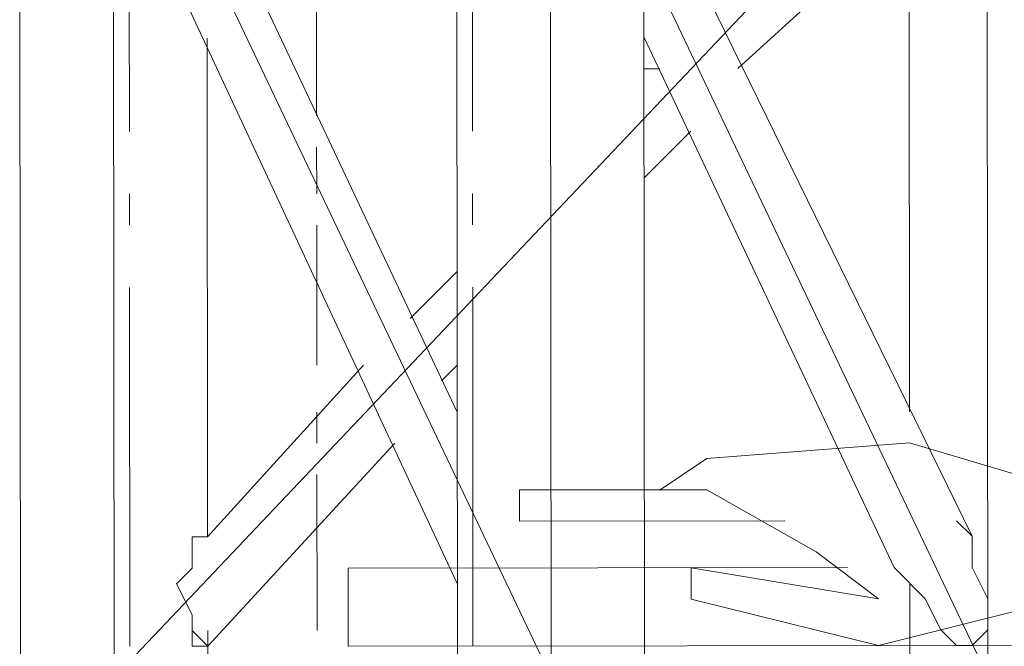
# Model space of a CAD drawing. Header units: inches. Extents: x -5850 to 5646, y 8947 to 13007.
# Tile 301 of 548: x -3171 to -3145, y 11387 to 11404. Entities that reach past the tile are written whole.
import ezdxf

# ---------------------------------------------------------------- set-up
doc = ezdxf.new("R2010")
doc.units = ezdxf.units.IN
doc.header["$MEASUREMENT"] = 0
doc.layers.add('at_Entity', color=7, linetype='Continuous')

msp = doc.modelspace()

# ---------------------------------------------------------------- linework, layer by layer
at = {"layer": 'at_Entity', "color": 7, "lineweight": 20}
for p, q in [((-3171.279, 11411.356), (-3171.234, 11361.514)), ((-3168.741, 11411.358), (-3156.891, 11386.448)), ((-3168.719, 11386.437), (-3168.741, 11411.358)), ((-3145.086, 11411.379), (-3168.719, 11386.437)), ((-3159.429, 11386.446), (-3159.451, 11411.367)), ((-3156.891, 11386.448), (-3156.914, 11411.369)), ((-3156.914, 11411.369), (-3145.064, 11386.458)), ((-3154.36, 11386.45), (-3154.382, 11411.371)), ((-3145.064, 11386.458), (-3145.086, 11411.379)), ((-3168.308, 11401.221), (-3168.317, 11410.935)), ((-3159.018, 11401.229), (-3159.027, 11410.943)), ((-3145.491, 11390.261), (-3154.379, 11408.416)), ((-3159.435, 11393.622), (-3166.207, 11407.981)), ((-3166.207, 11407.981), (-3159.435, 11393.622)), ((-3167.896, 11407.138), (-3159.431, 11388.977)), ((-3151.837, 11402.925), (-3147.196, 11407.156)), ((-3147.196, 11407.156), (-3147.184, 11393.633)), ((-3166.191, 11390.243), (-3166.203, 11403.754)), ((-3154.375, 11403.765), (-3147.604, 11389.412)), ((-3147.604, 11389.412), (-3154.375, 11403.765)), ((-3154.375, 11402.923), (-3153.951, 11402.923)), ((-3154.372, 11399.967), (-3153.107, 11401.234)), ((-3168.306, 11398.683), (-3168.307, 11399.531)), ((-3159.016, 11398.692), (-3159.017, 11399.539)), ((-3159.439, 11397.425), (-3160.703, 11396.159)), ((-3159.006, 11387.288), (-3159.014, 11397.008)), ((-3168.296, 11387.28), (-3168.305, 11396.999)), ((-3161.968, 11394.892), (-3166.191, 11390.243)), ((-3159.436, 11394.894), (-3159.86, 11394.47)), ((-3161.124, 11392.779), (-3166.188, 11387.282)), ((-3147.183, 11392.791), (-3152.675, 11392.363)), ((-3142.961, 11391.529), (-3147.183, 11392.791)), ((-3152.675, 11392.363), (-3153.941, 11391.519)), ((-3152.675, 11391.521), (-3157.744, 11391.516)), ((-3157.743, 11390.668), (-3157.744, 11391.516)), ((-3149.718, 11389.834), (-3152.675, 11391.521)), ((-3166.191, 11390.243), (-3166.191, 11390.661)), ((-3157.743, 11390.668), (-3150.56, 11390.675)), ((-3145.915, 11390.679), (-3145.491, 11390.261)), ((-3145.491, 11390.261), (-3145.915, 11390.679)), ((-3145.491, 11390.261), (-3145.915, 11390.679)), ((-3145.491, 11390.261), (-3145.915, 11390.679)), ((-3145.491, 11390.261), (-3145.915, 11390.679)), ((-3145.491, 11390.261), (-3145.915, 11390.679)), ((-3145.491, 11390.261), (-3145.915, 11390.679)), ((-3166.191, 11390.243), (-3166.609, 11390.242)), ((-3166.191, 11390.243), (-3166.609, 11390.242)), ((-3166.191, 11390.243), (-3166.609, 11390.242)), ((-3166.191, 11390.243), (-3166.609, 11390.242)), ((-3166.191, 11390.243), (-3166.609, 11390.242)), ((-3166.191, 11390.243), (-3166.609, 11390.242)), ((-3166.191, 11390.243), (-3166.609, 11390.242)), ((-3166.609, 11390.242), (-3166.608, 11389.395)), ((-3166.609, 11390.242), (-3166.608, 11389.395)), ((-3166.609, 11390.242), (-3166.608, 11389.395)), ((-3166.609, 11390.242), (-3166.608, 11389.395)), ((-3166.609, 11390.242), (-3166.608, 11389.395)), ((-3166.609, 11390.242), (-3166.608, 11389.395)), ((-3166.609, 11390.242), (-3166.608, 11389.395)), ((-3145.491, 11390.261), (-3145.49, 11389.413)), ((-3145.49, 11389.413), (-3145.491, 11390.261)), ((-3145.49, 11389.413), (-3145.491, 11390.261)), ((-3145.49, 11389.413), (-3145.491, 11390.261)), ((-3145.49, 11389.413), (-3145.491, 11390.261)), ((-3145.49, 11389.413), (-3145.491, 11390.261)), ((-3145.49, 11389.413), (-3145.491, 11390.261)), ((-3148.027, 11388.564), (-3149.718, 11389.834)), ((-3166.608, 11389.395), (-3167.032, 11388.97)), ((-3166.608, 11389.395), (-3167.032, 11388.97)), ((-3166.608, 11389.395), (-3167.032, 11388.97)), ((-3166.608, 11389.395), (-3167.032, 11388.97)), ((-3166.608, 11389.395), (-3167.032, 11388.97)), ((-3166.608, 11389.395), (-3167.032, 11388.97)), ((-3166.608, 11389.395), (-3167.032, 11388.97)), ((-3162.387, 11389.398), (-3148.87, 11389.41)), ((-3162.387, 11389.398), (-3162.385, 11387.285)), ((-3162.385, 11387.285), (-3162.387, 11389.398)), ((-3153.097, 11389.407), (-3148.027, 11388.564)), ((-3153.096, 11388.559), (-3153.097, 11389.407)), ((-3146.761, 11388.565), (-3147.604, 11389.412)), ((-3147.604, 11389.412), (-3146.761, 11388.565)), ((-3147.604, 11389.412), (-3146.761, 11388.565)), ((-3147.604, 11389.412), (-3146.761, 11388.565)), ((-3147.604, 11389.412), (-3146.761, 11388.565)), ((-3147.604, 11389.412), (-3146.761, 11388.565)), ((-3147.604, 11389.412), (-3146.761, 11388.565)), ((-3145.49, 11389.413), (-3145.066, 11388.566)), ((-3145.066, 11388.566), (-3145.49, 11389.413)), ((-3145.066, 11388.566), (-3145.49, 11389.413)), ((-3145.066, 11388.566), (-3145.49, 11389.413)), ((-3145.066, 11388.566), (-3145.49, 11389.413)), ((-3145.066, 11388.566), (-3145.49, 11389.413)), ((-3145.066, 11388.566), (-3145.49, 11389.413)), ((-3167.032, 11388.97), (-3166.607, 11388.129)), ((-3167.032, 11388.97), (-3166.607, 11388.129)), ((-3167.032, 11388.97), (-3166.607, 11388.129)), ((-3167.032, 11388.97), (-3166.607, 11388.129)), ((-3167.032, 11388.97), (-3166.607, 11388.129)), ((-3167.032, 11388.97), (-3166.607, 11388.129)), ((-3167.032, 11388.97), (-3166.607, 11388.129)), ((-3147.18, 11388.988), (-3147.177, 11386.456)), ((-3148.026, 11387.298), (-3153.096, 11388.559)), ((-3142.958, 11388.568), (-3148.026, 11387.298)), ((-3146.336, 11387.723), (-3146.761, 11388.565)), ((-3146.761, 11388.565), (-3146.336, 11387.723)), ((-3146.761, 11388.565), (-3146.336, 11387.723)), ((-3146.761, 11388.565), (-3146.336, 11387.723)), ((-3146.761, 11388.565), (-3146.336, 11387.723)), ((-3146.761, 11388.565), (-3146.336, 11387.723)), ((-3146.761, 11388.565), (-3146.336, 11387.723)), ((-3145.066, 11388.566), (-3145.065, 11387.724)), ((-3145.065, 11387.724), (-3145.066, 11388.566)), ((-3145.065, 11387.724), (-3145.066, 11388.566)), ((-3145.065, 11387.724), (-3145.066, 11388.566)), ((-3145.065, 11387.724), (-3145.066, 11388.566)), ((-3145.065, 11387.724), (-3145.066, 11388.566)), ((-3145.065, 11387.724), (-3145.066, 11388.566)), ((-3166.607, 11388.129), (-3166.607, 11387.705)), ((-3166.607, 11388.129), (-3166.606, 11387.281)), ((-3166.607, 11388.129), (-3166.606, 11387.281)), ((-3166.607, 11388.129), (-3166.606, 11387.281)), ((-3166.607, 11388.129), (-3166.606, 11387.281)), ((-3166.607, 11388.129), (-3166.606, 11387.281)), ((-3166.607, 11388.129), (-3166.606, 11387.281)), ((-3166.607, 11387.705), (-3166.188, 11387.282)), ((-3166.188, 11387.282), (-3166.189, 11387.705)), ((-3145.912, 11387.3), (-3146.336, 11387.723)), ((-3146.336, 11387.723), (-3145.912, 11387.3)), ((-3146.336, 11387.723), (-3145.912, 11387.3)), ((-3146.336, 11387.723), (-3145.912, 11387.3)), ((-3146.336, 11387.723), (-3145.912, 11387.3)), ((-3146.336, 11387.723), (-3145.912, 11387.3)), ((-3146.336, 11387.723), (-3145.912, 11387.3)), ((-3145.065, 11387.724), (-3145.488, 11387.3)), ((-3145.488, 11387.3), (-3145.065, 11387.724)), ((-3145.488, 11387.3), (-3145.065, 11387.724)), ((-3145.488, 11387.3), (-3145.065, 11387.724)), ((-3145.488, 11387.3), (-3145.065, 11387.724)), ((-3145.488, 11387.3), (-3145.065, 11387.724)), ((-3145.488, 11387.3), (-3145.065, 11387.724)), ((-3166.606, 11387.281), (-3166.188, 11387.282)), ((-3166.606, 11387.281), (-3166.188, 11387.282)), ((-3166.606, 11387.281), (-3166.188, 11387.282)), ((-3166.606, 11387.281), (-3166.188, 11387.282)), ((-3166.606, 11387.281), (-3166.188, 11387.282)), ((-3166.606, 11387.281), (-3166.188, 11387.282)), ((-3166.187, 11386.439), (-3166.188, 11387.282)), ((-3132.395, 11387.312), (-3162.385, 11387.285)), ((-3145.488, 11387.3), (-3145.912, 11387.3)), ((-3145.912, 11387.3), (-3145.488, 11387.3)), ((-3145.912, 11387.3), (-3145.488, 11387.3)), ((-3145.912, 11387.3), (-3145.488, 11387.3)), ((-3145.912, 11387.3), (-3145.488, 11387.3)), ((-3145.912, 11387.3), (-3145.488, 11387.3)), ((-3145.912, 11387.3), (-3145.488, 11387.3))]:
    msp.add_line(p, q, dxfattribs=at)
at = {"layer": 'at_Entity', "color": 3, "lineweight": 20}
for p, q in [((-3163.244, 11405.87), (-3163.24, 11401.649)), ((-3163.239, 11400.801), (-3163.238, 11399.536)), ((-3163.237, 11398.688), (-3163.234, 11394.89)), ((-3163.233, 11393.619), (-3163.232, 11392.777)), ((-3163.231, 11391.935), (-3163.227, 11387.708))]:
    msp.add_line(p, q, dxfattribs=at)

doc.saveas('drawing.dxf')
